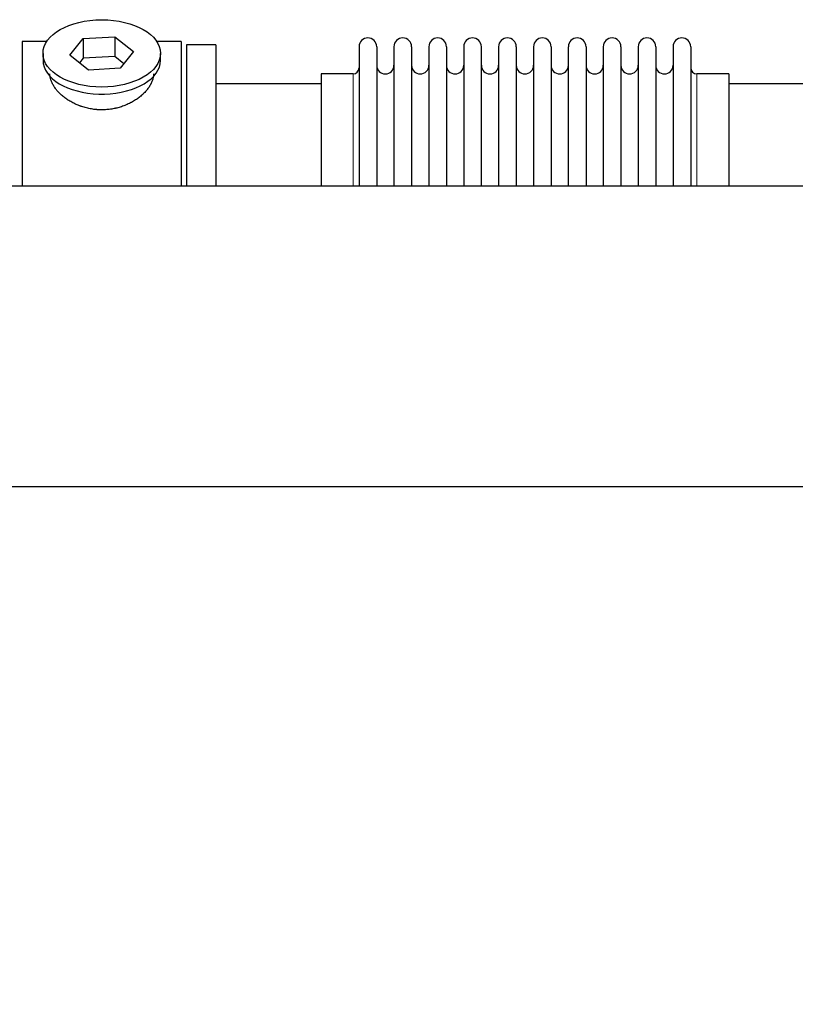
# Model space of a CAD drawing. Header units: inches. Extents: x 0 to 29700, y -16 to 21000.
# Tile 363 of 376: x 22916 to 23365, y 17168 to 17738. Entities that reach past the tile are written whole.
import ezdxf

# ---------------------------------------------------------------- set-up
doc = ezdxf.new("R2010")
doc.units = ezdxf.units.IN
doc.layers.add('1', color=7, linetype='Continuous', true_color=0xffffff)
doc.layers.add('254', color=7, linetype='Continuous', true_color=0xffffff)
doc.styles.add('latin_extended', font='simplex.shx')
doc.dimstyles.get("Standard").update_dxf_attribs({"dimtxt": 0.18, "dimasz": 0.18, "dimexe": 0.18, "dimexo": 0.0625, "dimgap": 0.09, "dimtad": 0, "dimtih": 1, "dimtoh": 1, "dimdec": 4, "dimzin": 0, "dimdsep": 46, "dimtxsty": 'Standard', "dimcen": 0.09, "dimadec": 0, "dimazin": 0, "dimtfac": 1, "dimtdec": 4, "dimtofl": 0, "dimtmove": 0, "dimatfit": 3, "dimfxl": 1, "dimtolj": 1, "dimtzin": 0, "dimarcsym": 0})

# ---------------------------------------------------------------- blocks, each defined once
blk = doc.blocks.new('_U5')
at = {"layer": '254', "color": 3, "linetype": 'Continuous', "lineweight": 13, "transparency": 16777216}
for p, q in [((27220.43, 17368.72), (27220.43, 13173.69)), ((18363.86, 15513.19), (18363.86, 13173.69)), ((18538.86, 13223.69), (27045.43, 13223.69))]:
    blk.add_line(p, q, dxfattribs=at)
at = {"layer": '254', "color": 3, "transparency": 16777216}
for points in [[(18538.86, 13252.86), (18538.86, 13194.52), (18363.86, 13223.69)], [(27045.43, 13194.52), (27045.43, 13252.86), (27220.43, 13223.69)]]:
    blk.add_solid(points, dxfattribs=at)
at = {"layer": 'Defpoints', "color": 0, "transparency": 16777216}
for p in [(27220.43, 17418.72), (18363.86, 15563.19), (27220.43, 13223.69)]:
    blk.add_point(p, dxfattribs=at)
at = {"layer": '254', "color": 2, "lineweight": 13, "transparency": 16777216, "insert": (22483.81, 13486.19), "char_height": 175, "attachment_point": 1, "style": 'latin_extended'}
blk.add_mtext('\\A1;8857', dxfattribs=at)

msp = doc.modelspace()

# ---------------------------------------------------------------- linework, layer by layer
at = {"layer": '1', "color": 2, "linetype": 'Continuous', "lineweight": 25}
for p, q in [((22932.08, 17725.692), (22917.86, 17725.692)), ((22917.86, 17725.692), (22917.86, 17641.958)), ((22945.469, 17717.752), (22953.141, 17727.392)), ((22953.141, 17727.392), (22971.532, 17728.401)), ((22953.141, 17727.392), (22953.141, 17715.924)), ((22971.532, 17728.401), (22971.532, 17716.933)), ((22971.532, 17728.401), (22982.252, 17719.771)), ((23009.86, 17725.692), (22995.641, 17725.692)), ((23009.86, 17725.692), (23009.86, 17641.958)), ((23029.86, 17723.692), (23012.86, 17723.692)), ((23012.86, 17723.692), (23012.86, 17641.954)), ((23029.86, 17723.692), (23029.86, 17641.954)), ((22929.86, 17718.761), (22929.86, 17714.665)), ((22956.189, 17709.121), (22945.469, 17717.752)), ((22982.252, 17719.771), (22974.58, 17710.13)), ((22997.86, 17714.665), (22997.86, 17718.761)), ((23112.86, 17722.592), (23112.86, 17641.949)), ((23123.06, 17722.592), (23123.06, 17641.949)), ((23133.06, 17722.592), (23133.06, 17641.949)), ((23143.26, 17722.592), (23143.26, 17641.949)), ((23153.26, 17722.592), (23153.26, 17641.949)), ((23163.46, 17722.592), (23163.46, 17641.949)), ((23173.46, 17722.592), (23173.46, 17641.949)), ((23183.66, 17641.949), (23183.66, 17722.592)), ((23193.66, 17722.592), (23193.66, 17641.949)), ((23203.86, 17722.592), (23203.86, 17641.949)), ((23213.86, 17722.592), (23213.86, 17641.959)), ((23224.06, 17722.592), (23224.06, 17641.959)), ((23234.06, 17641.959), (23234.06, 17722.592)), ((23244.26, 17722.592), (23244.26, 17641.959)), ((23254.26, 17722.592), (23254.26, 17641.959)), ((23264.46, 17722.592), (23264.46, 17641.959)), ((23274.46, 17722.592), (23274.46, 17641.959)), ((23284.66, 17722.592), (23284.66, 17641.959)), ((23294.66, 17722.592), (23294.66, 17641.959)), ((23304.86, 17722.592), (23304.86, 17641.959)), ((22953.141, 17715.924), (22951.031, 17713.273)), ((22971.532, 17716.933), (22953.141, 17715.924)), ((22976.689, 17712.781), (22971.532, 17716.933)), ((22997.86, 17714.665), (22997.86, 17714.667)), ((22974.58, 17710.13), (22956.189, 17709.121)), ((23109.36, 17706.842), (23090.86, 17706.842)), ((23090.86, 17706.842), (23090.86, 17641.951)), ((23326.86, 17706.842), (23308.36, 17706.842)), ((23326.86, 17706.842), (23326.86, 17641.959)), ((23090.866, 17701.192), (23029.86, 17701.192)), ((23387.86, 17701.192), (23326.855, 17701.192)), ((22831.36, 17641.954), (25813.86, 17641.954)), ((22831.36, 17467.843), (25732.914, 17467.843))]:
    msp.add_line(p, q, dxfattribs=at)
at = {"layer": '1', "color": 110, "linetype": 'Continuous', "lineweight": 13}
for p, q in [((23109.36, 17706.842), (23109.36, 17641.951)), ((23308.36, 17706.842), (23308.36, 17641.959))]:
    msp.add_line(p, q, dxfattribs=at)
at = {"layer": '1', "color": 2, "linetype": 'Continuous', "lineweight": 25}
for centre, radius, start, end in [((23117.96, 17722.592), 5.1, 0, 180), ((23138.16, 17722.592), 5.1, 0, 180), ((23158.36, 17722.592), 5.1, 0, 180), ((23178.56, 17722.592), 5.1, 0, 180), ((23198.76, 17722.592), 5.1, 0, 180), ((23218.96, 17722.592), 5.1, 0, 180), ((23239.16, 17722.592), 5.1, 0, 180), ((23259.36, 17722.592), 5.1, 0, 180), ((23279.56, 17722.592), 5.1, 0, 180), ((23299.76, 17722.592), 5.1, 0, 180), ((23128.06, 17711.842), 5, 180, 0), ((23148.26, 17711.842), 5, 180, 0), ((23168.46, 17711.842), 5, 180, 0), ((23188.66, 17711.842), 5, 180, 0), ((23208.86, 17711.842), 5, 180, 0), ((23229.06, 17711.842), 5, 180, 0), ((23249.26, 17711.842), 5, 180, 0), ((23269.46, 17711.842), 5, 180, 0), ((23289.66, 17711.842), 5, 180, 0), ((23109.36, 17710.342), 3.5, 270, 0), ((23308.36, 17710.342), 3.5, 180, 270)]:
    msp.add_arc(centre, radius, start, end, dxfattribs=at)
msp.add_ellipse((22963.86, 17718.761), major_axis=(34, 0), ratio=0.5735764, dxfattribs=at)
for start_param, end_param in [(3.1415682, 3.236994), (3.236994, 6.2831853)]:
    msp.add_ellipse((22963.86, 17714.665), major_axis=(34, 0), ratio=0.5735764, start_param=start_param, end_param=end_param, dxfattribs=at)
msp.add_open_spline([(22993.86, 17706.884), (22993.86, 17706.866), (22993.86, 17706.848), (22993.857, 17706.259), (22993.805, 17705.681), (22993.605, 17704.511), (22993.457, 17703.92), (22993.067, 17702.725), (22992.824, 17702.122), (22992.497, 17701.438), (22992.459, 17701.362), (22992.384, 17701.209), (22992.345, 17701.133), (22992.227, 17700.904), (22992.145, 17700.752), (22991.892, 17700.296), (22991.713, 17699.993), (22991.143, 17699.089), (22990.721, 17698.493), (22989.793, 17697.313), (22989.288, 17696.73), (22988.467, 17695.867), (22988.182, 17695.582), (22987.813, 17695.228), (22987.739, 17695.157), (22987.589, 17695.017), (22987.362, 17694.807), (22987.131, 17694.599), (22986.351, 17693.913), (22985.693, 17693.383), (22984.314, 17692.362), (22983.591, 17691.872), (22982.459, 17691.167), (22982.073, 17690.938), (22981.481, 17690.602), (22981.183, 17690.436), (22980.879, 17690.274), (22980.675, 17690.166), (22980.573, 17690.113), (22979.649, 17689.636), (22978.807, 17689.243), (22977.083, 17688.519), (22976.201, 17688.189), (22974.395, 17687.593), (22973.472, 17687.327), (22972.292, 17687.039), (22971.936, 17686.956), (22971.576, 17686.878), (22971.336, 17686.827), (22971.216, 17686.802), (22970.613, 17686.68), (22970.13, 17686.593), (22968.678, 17686.36), (22967.706, 17686.244), (22965.752, 17686.091), (22964.771, 17686.053), (22963.293, 17686.056), (22962.799, 17686.067), (22962.057, 17686.098), (22961.748, 17686.115), (22961.437, 17686.135), (22961.313, 17686.143), (22961.251, 17686.148), (22961.065, 17686.161), (22960.942, 17686.171), (22959.829, 17686.264), (22958.854, 17686.386), (22956.929, 17686.704), (22955.979, 17686.901), (22954.104, 17687.367), (22953.179, 17687.637), (22952.153, 17687.981), (22952.04, 17688.019), (22951.812, 17688.098), (22951.699, 17688.138), (22951.361, 17688.259), (22951.137, 17688.341), (22950.471, 17688.594), (22950.034, 17688.77), (22948.742, 17689.321), (22947.908, 17689.716), (22946.292, 17690.56), (22945.51, 17691.009), (22944.566, 17691.602), (22944.285, 17691.782), (22944.008, 17691.966), (22943.824, 17692.09), (22943.733, 17692.152), (22943.278, 17692.464), (22942.924, 17692.718), (22941.89, 17693.492), (22941.238, 17694.024), (22940.008, 17695.117), (22939.43, 17695.678), (22938.618, 17696.539), (22938.356, 17696.829), (22937.979, 17697.27), (22937.793, 17697.491), (22937.613, 17697.714), (22937.495, 17697.863), (22937.436, 17697.938), (22936.914, 17698.611), (22936.496, 17699.21), (22935.751, 17700.412), (22935.423, 17701.014), (22934.857, 17702.217), (22934.619, 17702.819), (22934.38, 17703.57), (22934.312, 17703.795), (22934.252, 17704.021), (22934.213, 17704.171), (22934.194, 17704.246), (22934.104, 17704.619), (22934.045, 17704.915), (22933.906, 17705.777), (22933.861, 17706.334), (22933.86, 17706.88)], degree=3, knots=[0, 0, 0, 0, 0.0009687, 0.0009687, 0.0322177, 0.0322177, 0.0634668, 0.0634668, 0.0947158, 0.0947158, 0.0986219, 0.0986219, 0.102528, 0.102528, 0.1103403, 0.1103403, 0.1259648, 0.1259648, 0.1572138, 0.1572138, 0.1884629, 0.1884629, 0.2040874, 0.2040874, 0.2079935, 0.2079935, 0.2118996, 0.2197119, 0.2197119, 0.2509609, 0.2509609, 0.2822099, 0.2822099, 0.2978344, 0.2978344, 0.3056467, 0.3095528, 0.3095528, 0.313459, 0.313459, 0.344708, 0.344708, 0.375957, 0.375957, 0.407206, 0.407206, 0.4150183, 0.4189244, 0.4189244, 0.4228305, 0.4228305, 0.438455, 0.438455, 0.4697041, 0.4697041, 0.5009531, 0.5009531, 0.5165776, 0.5165776, 0.5243899, 0.5263429, 0.5263429, 0.528296, 0.528296, 0.5322021, 0.5322021, 0.5634511, 0.5634511, 0.5947002, 0.5947002, 0.6259492, 0.6259492, 0.6298553, 0.6298553, 0.6337614, 0.6337614, 0.6415737, 0.6415737, 0.6571982, 0.6571982, 0.6884472, 0.6884472, 0.7196963, 0.7196963, 0.7275085, 0.7314146, 0.7314146, 0.7353208, 0.7353208, 0.7509453, 0.7509453, 0.7821943, 0.7821943, 0.8134433, 0.8134433, 0.8290678, 0.8290678, 0.8368801, 0.8407862, 0.8407862, 0.8446924, 0.8446924, 0.8759414, 0.8759414, 0.9071904, 0.9071904, 0.9384394, 0.9384394, 0.9462517, 0.9501578, 0.9501578, 0.9540639, 0.9540639, 0.9696884, 0.9696884, 1, 1, 1, 1], dxfattribs=at)

# ---------------------------------------------------------------- dimensions: what is measured, and where the dimension line sits
at = {"layer": '254', "color": 2, "linetype": 'Continuous', "lineweight": 13}
dim = msp.add_linear_dim(base=(27220.427, 13223.692), p1=(18363.86, 15563.186), p2=(27220.427, 17418.716), dimstyle='Standard', override={"dimscale": 50, "dimtxt": 3.5, "dimasz": 3.5, "dimexe": 1, "dimexo": 1, "dimgap": 1.75, "dimtad": 1, "dimtih": 1, "dimtoh": 0, "dimdec": 0, "dimlfac": 1, "dimzin": 8, "dimdsep": 46, "dimlunit": 2, "dimtxsty": 'latin_extended', "dimsah": 1, "dimse1": 0, "dimse2": 0, "dimsd1": 0, "dimsd2": 0, "dimclrd": 3, "dimclre": 3, "dimclrt": 2, "dimtol": 0, "dimtm": -0.1, "dimtfac": 0.714286, "dimtdec": 3, "dimtofl": 1, "dimtmove": 0, "dimtzin": 8, "dimlwd": 13, "dimlwe": 13}, dxfattribs=at)
dim.commit()
dim.dimension.update_dxf_attribs({"geometry": '_U5', "text_midpoint": (22792.144, 13223.692), "dimtype": 160})

doc.saveas('drawing.dxf')
